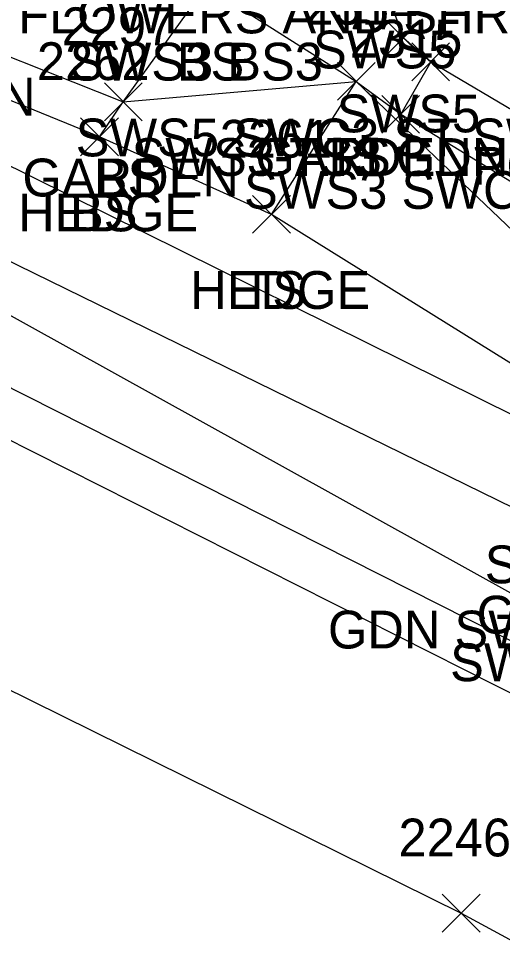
# Model space of a CAD drawing. Extents: x 1499292 to 1501024, y 534584 to 538043.
# Drawn here: x 1499367.47 to 1499393.02, y 537958.35 to 538008.09 of the extents above; entities that cross this region are included whole.
import ezdxf

# ---------------------------------------------------------------- set-up
doc = ezdxf.new("R2010")
doc.units = 0
for name, color, linetype in [('L_A', 7, 'Continuous'), ('L_I', 7, 'Continuous'), ('L_TIC', 7, 'Continuous'), ('LAHR', 7, 'Continuous'), ('LAPB', 7, 'Continuous'), ('LELB', 7, 'Continuous'), ('LFNC', 7, 'Continuous'), ('P_I', 7, 'Continuous'), ('P_TIC', 7, 'Continuous'), ('PET', 7, 'Continuous'), ('PRC', 7, 'Continuous'), ('R_A', 7, 'Continuous'), ('R_C', 7, 'Continuous'), ('R_I', 7, 'Continuous'), ('R_TIC', 7, 'Continuous'), ('RSW', 7, 'Continuous')]:
    doc.layers.add(name, color=color, linetype=linetype)

msp = doc.modelspace()

# ---------------------------------------------------------------- linework, layer by layer
at = {"layer": 'L_TIC'}
for points in [[(1499384.306, 538003.783), (1499386.306, 538005.783)], [(1499386.306, 538003.783), (1499384.306, 538005.783)], [(1499384.306, 538003.783), (1499386.306, 538005.783)], [(1499386.306, 538003.783), (1499384.306, 538005.783)], [(1499371.995, 538002.698), (1499373.995, 538004.698)], [(1499373.995, 538002.698), (1499371.995, 538004.698)], [(1499371.995, 538002.698), (1499373.995, 538004.698)], [(1499373.995, 538002.698), (1499371.995, 538004.698)], [(1499370.736, 538000.851), (1499372.736, 538002.851)], [(1499372.736, 538000.851), (1499370.736, 538002.851)], [(1499370.736, 538000.851), (1499372.736, 538002.851)], [(1499372.736, 538000.851), (1499370.736, 538002.851)], [(1499379.829, 537996.746), (1499381.829, 537998.746)], [(1499381.829, 537996.746), (1499379.829, 537998.746)], [(1499379.829, 537996.746), (1499381.829, 537998.746)], [(1499381.829, 537996.746), (1499379.829, 537998.746)]]:
    msp.add_lwpolyline(points, dxfattribs=at)
at = {"layer": 'LAHR'}
msp.add_lwpolyline([(1499401.802, 537984.677), (1499380.829, 537997.746), (1499371.736, 538001.851), (1499353.026, 538009.497), (1499334.448, 538017.089)], dxfattribs=at)
at = {"layer": 'LAPB'}
for points in [[(1499344.944, 538025.151), (1499343.901, 538021.262), (1499346.481, 538015.016), (1499362.247, 538007.977), (1499372.995, 538003.698), (1499385.306, 538004.783), (1499404.208, 537986.742)], [(1499325.056, 538023.466), (1499322.984, 538022.224), (1499326.041, 538014.699), (1499358.955, 537999.2), (1499396.992, 537980.573), (1499399.613, 537979.785)]]:
    msp.add_lwpolyline(points, dxfattribs=at)
at = {"layer": 'LELB'}
for points in [[(1499371.736, 538001.851), (1499372.995, 538003.698), (1499377.378, 538009.826), (1499376.775, 538018.859)], [(1499318.383, 538015.127), (1499358.346, 537997.221), (1499398.285, 537975.056), (1499417.456, 537965.302)], [(1499317.886, 538011.726), (1499356.952, 537993.674), (1499397.448, 537973.179), (1499416.424, 537963.314), (1499438.648, 537951.874), (1499476.753, 537930.047), (1499490.298, 537922.933), (1499509.513, 537912.513), (1499548.752, 537890.981)], [(1499380.829, 537997.746), (1499385.306, 538004.783)]]:
    msp.add_lwpolyline(points, dxfattribs=at)
at = {"layer": 'LFNC'}
msp.add_lwpolyline([(1499325.056, 538023.466), (1499329.165, 538016.232), (1499360.338, 538003.615), (1499401.597, 537983.165)], dxfattribs=at)
at = {"layer": 'P_TIC'}
for points in [[(1499389.853, 537959.785), (1499391.853, 537961.785)], [(1499391.853, 537959.785), (1499389.853, 537961.785)]]:
    msp.add_lwpolyline(points, dxfattribs=at)
at = {"layer": 'PET'}
msp.add_lwpolyline([(1499318.777, 538007.185), (1499356.077, 537991.329), (1499396.207, 537971.039), (1499437.012, 537950.167), (1499476.074, 537929.172), (1499509.306, 537910.677), (1499546.423, 537890.59), (1499566.293, 537879.272), (1499602.082, 537858.76), (1499615.195, 537851.418), (1499643.027, 537835.063), (1499676.234, 537815.623), (1499707.101, 537797.403), (1499725.198, 537785.865), (1499749.466, 537768.587), (1499768.247, 537754.161), (1499782.48, 537740.777), (1499805.279, 537716.472), (1499820.533, 537699.08)], dxfattribs=at)
at = {"layer": 'PRC'}
msp.add_lwpolyline([(1499314.647, 537995.238), (1499351.896, 537980.059), (1499390.853, 537960.785), (1499432.771, 537938.063), (1499470.255, 537918.917), (1499503.529, 537899.736), (1499550.301, 537873.589), (1499594.281, 537849.334), (1499631.071, 537828.01), (1499665.93, 537807.267), (1499699.614, 537786.782), (1499728.317, 537767.815), (1499774.937, 537731.181), (1499796.918, 537710.716), (1499813.912, 537693.068)], dxfattribs=at)
at = {"layer": 'R_TIC'}
for points in [[(1499386.803, 538006.087), (1499388.803, 538008.087)], [(1499388.803, 538006.087), (1499386.803, 538008.087)], [(1499388.242, 538004.816), (1499390.242, 538006.816)], [(1499390.242, 538004.816), (1499388.242, 538006.816)], [(1499388.242, 538004.816), (1499390.242, 538006.816)], [(1499390.242, 538004.816), (1499388.242, 538006.816)], [(1499388.242, 538004.816), (1499390.242, 538006.816)], [(1499390.242, 538004.816), (1499388.242, 538006.816)], [(1499384.306, 538003.783), (1499386.306, 538005.783)], [(1499386.306, 538003.783), (1499384.306, 538005.783)], [(1499386.656, 538002.043), (1499388.656, 538004.043)], [(1499388.656, 538002.043), (1499386.656, 538004.043)], [(1499386.656, 538002.043), (1499388.656, 538004.043)], [(1499388.656, 538002.043), (1499386.656, 538004.043)]]:
    msp.add_lwpolyline(points, dxfattribs=at)
at = {"layer": 'RSW'}
for points in [[(1499334.873, 538020.518), (1499338.159, 538022.928), (1499337.057, 538025.811), (1499336.322, 538027.377), (1499336.648, 538028.366), (1499340.808, 538027.246), (1499344.944, 538025.151), (1499349.574, 538021.281), (1499354.213, 538019.765), (1499360.289, 538020.227), (1499365.581, 538020.101), (1499377.378, 538009.826), (1499385.306, 538004.783), (1499387.656, 538003.043)], [(1499392.996, 538016.323), (1499387.612, 538015.203), (1499386.648, 538014.291), (1499386.548, 538010.468), (1499387.803, 538007.087), (1499389.242, 538005.816)], [(1499389.242, 538005.816), (1499387.656, 538003.043), (1499405.981, 537991.826)], [(1499389.242, 538005.816), (1499408.109, 537994.658), (1499405.981, 537991.826)]]:
    msp.add_lwpolyline(points, dxfattribs=at)

# ---------------------------------------------------------------- texts
at = {"layer": 'L_A'}
for s, p in [('BS', (1499375.819, 538004.826)), ('GARDEN', (1499356.916, 538002.977)), ('GARDEN', (1499379.975, 537999.783)), ('TS', (1499383.715, 537999.783)), ('PORCH', (1499391.465, 537999.32)), ('GARDEN', (1499367.665, 537998.698)), ('BS', (1499371.436, 537998.698)), ('HEDGE', (1499367.437, 537996.851)), ('BS', (1499370.177, 537996.851)), ('HEDGE', (1499376.53, 537992.746)), ('TS', (1499379.238, 537992.746)), ('GARDEN', (1499391.661, 537975.573))]:
    msp.add_text(s, height=2, dxfattribs=at).set_placement(p)
at = {"layer": 'L_I'}
for s, p in [('2314', (1499382.613, 538007.783)), ('2314', (1499382.613, 538007.783)), ('2297', (1499369.736, 538006.698)), ('2297', (1499369.736, 538006.698)), ('2262', (1499368.429, 538004.851)), ('2262', (1499368.429, 538004.851)), ('2261', (1499378.089, 538000.746)), ('2261', (1499378.089, 538000.746))]:
    msp.add_text(s, height=2, dxfattribs=at).set_placement(p)
at = {"layer": 'P_I'}
msp.add_text('2246', height=2, dxfattribs=at).set_placement((1499387.538, 537963.785))
at = {"layer": 'R_A'}
for s, p in [('SWS5', (1499383.02, 538005.468)), ('SWS3 BS3', (1499370.165, 538004.826)), ('SWS5', (1499384.275, 538002.087)), ('SWS5 SWC3 ST SWC5 ST', (1499370.478, 538000.816)), ('SWS5 SWC3 ST SWC5 ST', (1499370.478, 538000.816)), ('SWS5 SWC3 ST SWC5 ST', (1499370.478, 538000.816)), ('SWS3 TS3 GDN3', (1499373.432, 537999.783)), ('SWS3 SWC3', (1499379.373, 537998.043)), ('SWS3 SWC3', (1499379.373, 537998.043)), ('SWS GDN3 ST', (1499392.098, 537978.233)), ('GDN SWS ST SWS1 ST', (1499383.81, 537974.785)), ('GDN SWS ST SWS1 ST', (1499383.81, 537974.785)), ('SWS1 SWS GDN1 ST', (1499390.266, 537973.055)), ('SWS1 SWS GDN1 ST', (1499390.266, 537973.055))]:
    msp.add_text(s, height=2, dxfattribs=at).set_placement(p)
at = {"layer": 'R_C'}
msp.add_text('FLOWERS AND SHRUBS BEHIND SW', height=2, dxfattribs=at).set_placement((1499367.437, 538007.323))
at = {"layer": 'R_I'}
for s, p in [('2314', (1499382.613, 538007.783)), ('2315', (1499384.964, 538006.043)), ('2315', (1499384.964, 538006.043))]:
    msp.add_text(s, height=2, dxfattribs=at).set_placement(p)

doc.saveas('drawing.dxf')
